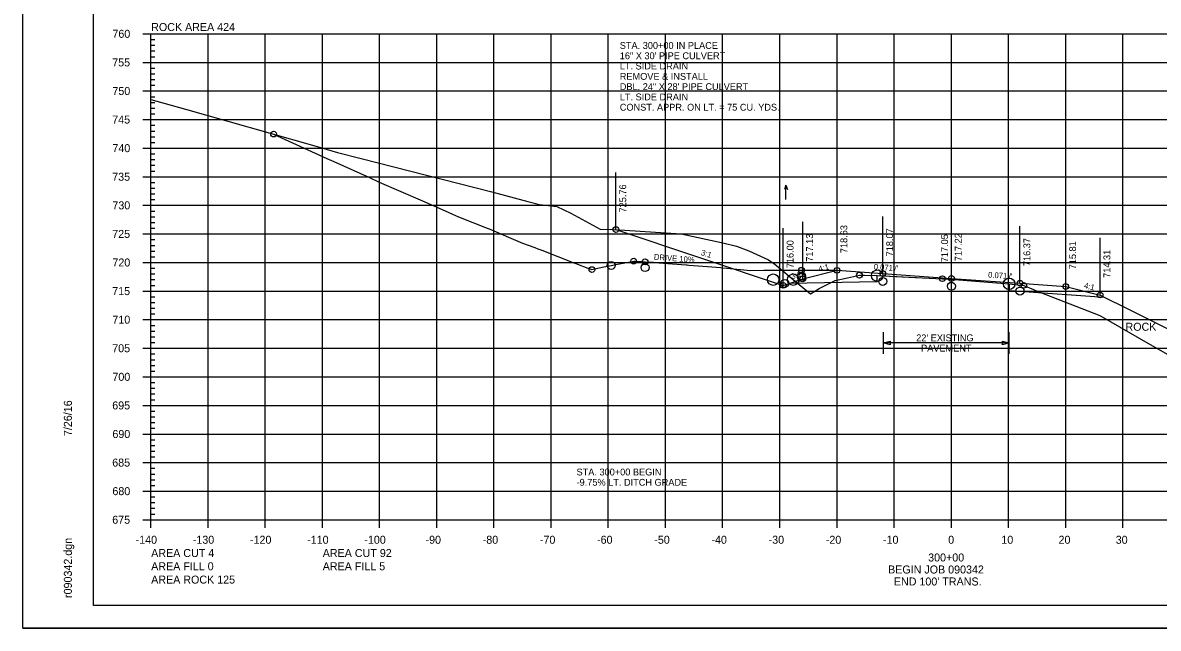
# Model space of a CAD drawing. Extents: x 1370515 to 1370849, y 383299 to 386073.
# Drawn here: x 1370515.4 to 1370714, y 383512.8 to 383618.7 of the extents above; entities that cross this region are included whole.
import ezdxf

# ---------------------------------------------------------------- set-up
doc = ezdxf.new("R2010")
doc.units = 0
for name, color, linetype in [('R_Alt Surface', 7, 'Continuous'), ('R_Axis', 7, 'Continuous'), ('R_Axis Annot', 7, 'Continuous'), ('R_Border', 7, 'Continuous'), ('R_Drive', 7, 'Continuous'), ('R_Exist Surface', 7, 'Continuous'), ('R_Fin Surface', 7, 'Continuous'), ('R_Grid', 7, 'Continuous'), ('R_No Plot', 7, 'Continuous'), ('R_ROW Annot', 7, 'Continuous'), ('R_Water', 7, 'Continuous'), ('R_Water Annot', 7, 'Continuous'), ('R_Xsect Elev', 7, 'Continuous'), ('R_Xsect Slope', 7, 'Continuous')]:
    doc.layers.add(name, color=color, linetype=linetype)

msp = doc.modelspace()

# ---------------------------------------------------------------- linework, layer by layer
at = {"layer": 'R_Alt Surface'}
msp.add_lwpolyline([(1370649.5, 383573.11), (1370664.84, 383573.42), (1370664.84, 383574.45), (1370676.22, 383573.92), (1370679.11, 383573.7), (1370687.9, 383573.01), (1370687.9, 383571.88), (1370689.8, 383571.75), (1370704.51, 383570.7)], dxfattribs=at)
at = {"layer": 'R_Axis'}
for p, q in [((1370536.4, 383616.75), (1370539.2, 383616.75)), ((1370537.8, 383531.75), (1370537.8, 383616.75)), ((1370537.8, 383615.75), (1370538.5, 383615.75)), ((1370537.8, 383614.75), (1370538.5, 383614.75)), ((1370537.8, 383613.75), (1370538.5, 383613.75)), ((1370536.4, 383611.75), (1370539.2, 383611.75)), ((1370537.8, 383612.75), (1370538.5, 383612.75)), ((1370537.8, 383610.75), (1370538.5, 383610.75)), ((1370537.8, 383609.75), (1370538.5, 383609.75)), ((1370537.8, 383608.75), (1370538.5, 383608.75)), ((1370537.8, 383607.75), (1370538.5, 383607.75)), ((1370536.4, 383606.75), (1370539.2, 383606.75)), ((1370537.8, 383605.75), (1370538.5, 383605.75)), ((1370537.8, 383604.75), (1370538.5, 383604.75)), ((1370537.8, 383603.75), (1370538.5, 383603.75)), ((1370537.8, 383602.75), (1370538.5, 383602.75)), ((1370536.4, 383601.75), (1370539.2, 383601.75)), ((1370537.8, 383600.75), (1370538.5, 383600.75)), ((1370537.8, 383599.75), (1370538.5, 383599.75)), ((1370537.8, 383598.75), (1370538.5, 383598.75)), ((1370536.4, 383596.75), (1370539.2, 383596.75)), ((1370537.8, 383597.75), (1370538.5, 383597.75)), ((1370537.8, 383595.75), (1370538.5, 383595.75)), ((1370537.8, 383594.75), (1370538.5, 383594.75)), ((1370537.8, 383593.75), (1370538.5, 383593.75)), ((1370537.8, 383592.75), (1370538.5, 383592.75)), ((1370536.4, 383591.75), (1370539.2, 383591.75)), ((1370537.8, 383590.75), (1370538.5, 383590.75)), ((1370537.8, 383589.75), (1370538.5, 383589.75)), ((1370537.8, 383588.75), (1370538.5, 383588.75)), ((1370536.4, 383586.75), (1370539.2, 383586.75)), ((1370537.8, 383587.75), (1370538.5, 383587.75)), ((1370537.8, 383585.75), (1370538.5, 383585.75)), ((1370537.8, 383584.75), (1370538.5, 383584.75)), ((1370537.8, 383583.75), (1370538.5, 383583.75)), ((1370537.8, 383582.75), (1370538.5, 383582.75)), ((1370536.4, 383581.75), (1370539.2, 383581.75)), ((1370537.8, 383580.75), (1370538.5, 383580.75)), ((1370537.8, 383579.75), (1370538.5, 383579.75)), ((1370537.8, 383578.75), (1370538.5, 383578.75)), ((1370536.4, 383576.75), (1370539.2, 383576.75)), ((1370537.8, 383577.75), (1370538.5, 383577.75)), ((1370537.8, 383575.75), (1370538.5, 383575.75)), ((1370537.8, 383574.75), (1370538.5, 383574.75)), ((1370537.8, 383573.75), (1370538.5, 383573.75)), ((1370537.8, 383572.75), (1370538.5, 383572.75)), ((1370536.4, 383571.75), (1370539.2, 383571.75)), ((1370537.8, 383570.75), (1370538.5, 383570.75)), ((1370537.8, 383569.75), (1370538.5, 383569.75)), ((1370537.8, 383568.75), (1370538.5, 383568.75)), ((1370536.4, 383566.75), (1370539.2, 383566.75)), ((1370537.8, 383567.75), (1370538.5, 383567.75)), ((1370537.8, 383565.75), (1370538.5, 383565.75)), ((1370537.8, 383564.75), (1370538.5, 383564.75)), ((1370537.8, 383563.75), (1370538.5, 383563.75)), ((1370537.8, 383562.75), (1370538.5, 383562.75)), ((1370536.4, 383561.75), (1370539.2, 383561.75)), ((1370537.8, 383560.75), (1370538.5, 383560.75)), ((1370537.8, 383559.75), (1370538.5, 383559.75)), ((1370537.8, 383558.75), (1370538.5, 383558.75)), ((1370536.4, 383556.75), (1370539.2, 383556.75)), ((1370537.8, 383557.75), (1370538.5, 383557.75)), ((1370537.8, 383555.75), (1370538.5, 383555.75)), ((1370537.8, 383554.75), (1370538.5, 383554.75)), ((1370537.8, 383553.75), (1370538.5, 383553.75)), ((1370537.8, 383552.75), (1370538.5, 383552.75)), ((1370536.4, 383551.75), (1370539.2, 383551.75)), ((1370537.8, 383550.75), (1370538.5, 383550.75)), ((1370537.8, 383549.75), (1370538.5, 383549.75)), ((1370537.8, 383548.75), (1370538.5, 383548.75)), ((1370536.4, 383546.75), (1370539.2, 383546.75)), ((1370537.8, 383547.75), (1370538.5, 383547.75)), ((1370537.8, 383545.75), (1370538.5, 383545.75)), ((1370537.8, 383544.75), (1370538.5, 383544.75)), ((1370537.8, 383543.75), (1370538.5, 383543.75)), ((1370537.8, 383542.75), (1370538.5, 383542.75)), ((1370536.4, 383541.75), (1370539.2, 383541.75)), ((1370537.8, 383540.75), (1370538.5, 383540.75)), ((1370537.8, 383539.75), (1370538.5, 383539.75)), ((1370537.8, 383538.75), (1370538.5, 383538.75)), ((1370536.4, 383536.75), (1370539.2, 383536.75)), ((1370537.8, 383537.75), (1370538.5, 383537.75)), ((1370537.8, 383535.75), (1370538.5, 383535.75)), ((1370537.8, 383534.75), (1370538.5, 383534.75)), ((1370537.8, 383533.75), (1370538.5, 383533.75)), ((1370537.8, 383530.35), (1370537.8, 383533.15)), ((1370537.8, 383532.75), (1370538.5, 383532.75)), ((1370547.8, 383530.35), (1370547.8, 383533.15)), ((1370557.8, 383530.35), (1370557.8, 383533.15)), ((1370567.8, 383530.35), (1370567.8, 383533.15)), ((1370577.8, 383530.35), (1370577.8, 383533.15)), ((1370587.8, 383530.35), (1370587.8, 383533.15)), ((1370597.8, 383530.35), (1370597.8, 383533.15)), ((1370607.8, 383530.35), (1370607.8, 383533.15)), ((1370617.8, 383530.35), (1370617.8, 383533.15)), ((1370627.8, 383530.35), (1370627.8, 383533.15)), ((1370637.8, 383530.35), (1370637.8, 383533.15)), ((1370647.8, 383530.35), (1370647.8, 383533.15)), ((1370657.8, 383530.35), (1370657.8, 383533.15)), ((1370667.8, 383530.35), (1370667.8, 383533.15)), ((1370677.8, 383530.35), (1370677.8, 383533.15)), ((1370687.8, 383530.35), (1370687.8, 383533.15)), ((1370697.8, 383530.35), (1370697.8, 383533.15)), ((1370707.8, 383530.35), (1370707.8, 383533.15)), ((1370536.4, 383531.75), (1370539.2, 383531.75)), ((1370537.8, 383531.75), (1370817.8, 383531.75))]:
    msp.add_line(p, q, dxfattribs=at)
at = {"layer": 'R_Border'}
for p, q in [((1370527.8, 383516.75), (1370527.8, 383722.21)), ((1370527.8, 383516.75), (1370527.8, 383516.75)), ((1370843.98, 383516.75), (1370527.8, 383516.75))]:
    msp.add_line(p, q, dxfattribs=at)
at = {"layer": 'R_Exist Surface'}
msp.add_lwpolyline([(1370537.8, 383605.24), (1370543.89, 383603.6), (1370566.09, 383597.27), (1370570.45, 383596.02), (1370574.61, 383594.96), (1370597.42, 383589.12), (1370603.73, 383587.41), (1370605.75, 383586.87), (1370608.78, 383586.56), (1370611.23, 383585.4), (1370616.38, 383582.59), (1370618.56, 383582.53), (1370618.7, 383582.52), (1370619.4, 383582.49), (1370620.68, 383582.41), (1370630.55, 383581.76), (1370637.82, 383580.21), (1370640.22, 383579.6), (1370642.4, 383578.79), (1370645.8, 383577.22), (1370646.9, 383576.48), (1370650.84, 383573.21), (1370653.16, 383571.27), (1370654.69, 383572.19), (1370657.47, 383573.63), (1370659.65, 383574.08), (1370661.71, 383574.53), (1370662.62, 383574.51), (1370664.84, 383574.45), (1370668.02, 383574.31), (1370676.22, 383573.92), (1370679.11, 383573.7), (1370687.9, 383573.01), (1370688.42, 383572.95), (1370690.46, 383572.75), (1370692.19, 383572.01), (1370692.38, 383571.91), (1370694.33, 383571.14), (1370703.74, 383567.48), (1370712.58, 383562.42), (1370718.74, 383558.93)], dxfattribs=at)
at = {"layer": 'R_Fin Surface'}
for points in [[(1370559.27, 383599.21), (1370568.59, 383594.96), (1370569.78, 383594.4), (1370576.04, 383591.61), (1370577.73, 383590.82), (1370585.33, 383587.55), (1370589.29, 383585.76), (1370590.56, 383585.23), (1370591.63, 383584.76), (1370596.6, 383582.78), (1370596.96, 383582.64), (1370602.8, 383580.15), (1370604.96, 383579.36), (1370605.48, 383579.14), (1370606.16, 383578.91), (1370611.76, 383576.68), (1370612.13, 383576.56), (1370614.5, 383575.67), (1370614.55, 383575.65), (1370614.94, 383575.51), (1370616.73, 383575.91), (1370618.3, 383576.24), (1370619.14, 383576.42), (1370622.24, 383577), (1370622.65, 383576.98), (1370623.54, 383576.92), (1370623.91, 383576.89), (1370624.23, 383576.87), (1370625.64, 383576.78), (1370625.83, 383576.76), (1370626.64, 383576.7), (1370631.42, 383576.35), (1370631.61, 383576.33), (1370631.87, 383576.31), (1370635.17, 383576.03), (1370637.44, 383575.85), (1370637.76, 383575.82), (1370638.52, 383575.75), (1370642.11, 383575.42), (1370642.71, 383575.37), (1370644.99, 383575.38), (1370645.16, 383575.38), (1370645.33, 383575.38), (1370647.79, 383575.38), (1370647.88, 383575.38), (1370651.58, 383575.39), (1370652.8, 383575.39), (1370657.8, 383575.39)], [(1370619.13, 383582.5), (1370648.4, 383572.75), (1370651.8, 383573.88), (1370657.8, 383575.38), (1370665.8, 383574.82), (1370677.8, 383573.97), (1370689.8, 383573.12), (1370697.8, 383572.56), (1370703.8, 383571.06), (1370709.13, 383568.4), (1370737.41, 383554.26)]]:
    msp.add_lwpolyline(points, dxfattribs=at)
at = {"layer": 'R_Grid'}
for p, q in [((1370537.8, 383616.75), (1370817.8, 383616.75)), ((1370537.8, 383531.75), (1370537.8, 383616.75)), ((1370547.8, 383531.75), (1370547.8, 383616.75)), ((1370557.8, 383531.75), (1370557.8, 383616.75)), ((1370567.8, 383531.75), (1370567.8, 383616.75)), ((1370577.8, 383531.75), (1370577.8, 383616.75)), ((1370587.8, 383531.75), (1370587.8, 383616.75)), ((1370597.8, 383531.75), (1370597.8, 383616.75)), ((1370607.8, 383531.75), (1370607.8, 383616.75)), ((1370617.8, 383531.75), (1370617.8, 383616.75)), ((1370627.8, 383531.75), (1370627.8, 383616.75)), ((1370637.8, 383531.75), (1370637.8, 383616.75)), ((1370647.8, 383531.75), (1370647.8, 383616.75)), ((1370657.8, 383531.75), (1370657.8, 383616.75)), ((1370667.8, 383531.75), (1370667.8, 383616.75)), ((1370677.8, 383531.75), (1370677.8, 383616.75)), ((1370687.8, 383531.75), (1370687.8, 383616.75)), ((1370697.8, 383531.75), (1370697.8, 383616.75)), ((1370707.8, 383531.75), (1370707.8, 383616.75)), ((1370537.8, 383611.75), (1370817.8, 383611.75)), ((1370537.8, 383606.75), (1370817.8, 383606.75)), ((1370537.8, 383601.75), (1370817.8, 383601.75)), ((1370537.8, 383596.75), (1370817.8, 383596.75)), ((1370537.8, 383591.75), (1370817.8, 383591.75)), ((1370537.8, 383586.75), (1370817.8, 383586.75)), ((1370537.8, 383581.75), (1370817.8, 383581.75)), ((1370537.8, 383576.75), (1370817.8, 383576.75)), ((1370537.8, 383571.75), (1370817.8, 383571.75)), ((1370537.8, 383566.75), (1370817.8, 383566.75)), ((1370537.8, 383561.75), (1370817.8, 383561.75)), ((1370537.8, 383556.75), (1370817.8, 383556.75)), ((1370537.8, 383551.75), (1370817.8, 383551.75)), ((1370537.8, 383546.75), (1370817.8, 383546.75)), ((1370537.8, 383541.75), (1370817.8, 383541.75)), ((1370537.8, 383536.75), (1370817.8, 383536.75)), ((1370537.8, 383531.75), (1370817.8, 383531.75))]:
    msp.add_line(p, q, dxfattribs=at)
at = {"layer": 'R_No Plot'}
msp.add_line((1370515.4, 383512.77), (1370848.73, 383512.77), dxfattribs=at)
for points in [[(1370515.39, 383726.1), (1370848.73, 383726.1), (1370848.73, 383512.76), (1370515.39, 383512.76)], [(1370761.72, 383722.21), (1370761.72, 383712.33), (1370797.45, 383712.33), (1370797.45, 383709.41), (1370820.65, 383709.41), (1370820.65, 383686.19), (1370843.98, 383686.19), (1370843.98, 383516.75), (1370527.8, 383516.75), (1370527.8, 383722.21)]]:
    msp.add_lwpolyline(points, close=True, dxfattribs=at)
for centre, radius in [((1370559.27, 383599.21), 0.5), ((1370619.13, 383582.5), 0.5), ((1370614.94, 383575.51), 0.5), ((1370618.3, 383576.24), 0.7), ((1370622.24, 383577), 0.5), ((1370624.23, 383575.87), 0.7), ((1370624.23, 383576.87), 0.5), ((1370651.58, 383574.39), 0.7), ((1370651.58, 383574.14), 0.7), ((1370651.58, 383575.39), 0.5), ((1370651.8, 383573.88), 0.5), ((1370651.8, 383573.88), 0.5), ((1370657.8, 383575.38), 0.5), ((1370661.71, 383574.53), 0.5), ((1370664.84, 383574.45), 1), ((1370665.8, 383573.44), 0.7), ((1370665.8, 383574.82), 0.5), ((1370676.22, 383573.92), 0.5), ((1370677.8, 383573.97), 0.5), ((1370687.9, 383573.01), 1), ((1370648.4, 383572.75), 0.5), ((1370648.66, 383573.1), 0.7), ((1370677.8, 383572.6), 0.7), ((1370677.8, 383572.6), 0.7), ((1370689.8, 383571.75), 0.7), ((1370689.8, 383573.12), 0.5), ((1370690.46, 383572.75), 0.5), ((1370697.8, 383572.56), 0.5), ((1370703.8, 383571.06), 0.5), ((1370703.8, 383571.06), 0.5)]:
    msp.add_circle(centre, radius, dxfattribs=at)
at = {"layer": 'R_ROW Annot'}
for p, q in [((1370665.92, 383560.79), (1370665.92, 383564.55)), ((1370687.92, 383560.79), (1370687.92, 383564.55)), ((1370687.92, 383562.67), (1370665.92, 383562.67))]:
    msp.add_line(p, q, dxfattribs=at)
for points in [[(1370667.12, 383562.37), (1370665.92, 383562.67), (1370667.12, 383562.97)], [(1370686.72, 383562.97), (1370687.92, 383562.67), (1370686.72, 383562.37)]]:
    msp.add_lwpolyline(points, close=True, dxfattribs=at)
at = {"layer": 'R_Water'}
for centre in [(1370646.65, 383573.75), (1370650.15, 383573.75)]:
    msp.add_circle(centre, 1, dxfattribs=at)
at = {"layer": 'R_Water Annot'}
for p, q in [((1370648.87, 383590.29), (1370648.59, 383589.52)), ((1370648.87, 383587.78), (1370648.87, 383590.29)), ((1370648.87, 383590.29), (1370649.15, 383589.52))]:
    msp.add_line(p, q, dxfattribs=at)
at = {"layer": 'R_Xsect Elev'}
for p, q in [((1370619.13, 383582.5), (1370619.13, 383592.5)), ((1370657.8, 383575.38), (1370657.8, 383585.38)), ((1370665.8, 383574.82), (1370665.8, 383584.82)), ((1370677.8, 383573.97), (1370677.8, 383583.97)), ((1370648.4, 383572.75), (1370648.4, 383582.75)), ((1370651.8, 383573.88), (1370651.8, 383583.88)), ((1370677.82, 383573.79), (1370677.82, 383583.79)), ((1370689.8, 383573.12), (1370689.8, 383583.12)), ((1370697.8, 383572.56), (1370697.8, 383582.56)), ((1370703.8, 383571.06), (1370703.8, 383581.06))]:
    msp.add_line(p, q, dxfattribs=at)

# ---------------------------------------------------------------- texts
at = {"layer": 'R_Axis'}
msp.add_text('-', height=0.0001, dxfattribs=at).set_placement((1370537.8, 383531.75))
at = {"layer": 'R_Axis Annot'}
for s, p in [('ROCK AREA 424', (1370537.86, 383617.24)), ('760', (1370531.08, 383616.05)), ('755', (1370531.05, 383611.05)), ('750', (1370531.08, 383606.05)), ('745', (1370531.05, 383601.05)), ('740', (1370531.08, 383596.05)), ('735', (1370531.05, 383591.05)), ('730', (1370531.08, 383586.05)), ('725', (1370531.05, 383581.05)), ('720', (1370531.08, 383576.05)), ('715', (1370531.05, 383571.05)), ('710', (1370531.08, 383566.05)), ('ROCK', (1370708.25, 383564.81)), ('705', (1370531.05, 383561.05)), ('700', (1370531.08, 383556.05)), ('695', (1370531.05, 383551.05)), ('690', (1370531.08, 383546.05)), ('685', (1370531.05, 383541.05)), ('680', (1370531.08, 383536.05)), ('675', (1370531.05, 383531.05)), ('-140', (1370535.14, 383527.55)), ('-130', (1370545.14, 383527.55)), ('-120', (1370555.14, 383527.55)), ('-110', (1370565.14, 383527.55)), ('-100', (1370575.14, 383527.55)), ('-90', (1370585.84, 383527.55)), ('-80', (1370595.84, 383527.55)), ('-70', (1370605.84, 383527.55)), ('-60', (1370615.84, 383527.55)), ('-50', (1370625.84, 383527.55)), ('-40', (1370635.84, 383527.55)), ('-30', (1370645.84, 383527.55)), ('-20', (1370655.84, 383527.55)), ('-10', (1370665.84, 383527.55)), ('0', (1370677.24, 383527.55)), ('10', (1370686.54, 383527.55)), ('20', (1370696.54, 383527.55)), ('30', (1370706.54, 383527.55)), ('AREA CUT 4', (1370537.86, 383525.23)), ('AREA CUT 92', (1370567.86, 383525.23)), ('300+00', (1370673.74, 383524.45)), ('AREA FILL 0', (1370537.86, 383522.91)), ('AREA FILL 5', (1370567.86, 383522.91)), ('BEGIN JOB 090342', (1370666.73, 383522.35)), ('AREA ROCK 125', (1370537.86, 383520.58)), ("END 100' TRANS.", (1370667.74, 383520.25))]:
    msp.add_text(s, height=1.4, dxfattribs=at).set_placement(p)
at = {"layer": 'R_Border'}
for s, p in [('7/26/16', (1370523.99, 383546.39)), ('r090342.dgn', (1370523.99, 383518.07))]:
    msp.add_text(s, height=1.4, rotation=90, dxfattribs=at).set_placement(p)
at = {"layer": 'R_Drive'}
for s, p in [('STA. 300+00 IN PLACE', (1370619.81, 383614.11)), ('16" X 30\' PIPE CULVERT', (1370619.81, 383612.31)), ('LT. SIDE DRAIN ', (1370619.81, 383610.51)), ('REMOVE & INSTALL', (1370619.81, 383608.71)), ('DBL. 24" X 28\' PIPE CULVERT', (1370619.81, 383606.91)), ('LT. SIDE DRAIN', (1370619.81, 383605.11)), ('CONST. APPR. ON LT. = 75 CU. YDS.', (1370619.81, 383603.31)), ('STA. 300+00 BEGIN', (1370612.25, 383539.5)), ('-9.75% LT. DITCH GRADE', (1370612.25, 383537.7))]:
    msp.add_text(s, height=1.2, dxfattribs=at).set_placement(p)
msp.add_text('DRIVE 10%', height=1, rotation=355.4577, dxfattribs=at).set_placement((1370625.74, 383577.26))
at = {"layer": 'R_No Plot'}
for p in [(1370543.85, 383603.55), (1370570.41, 383595.97), (1370597.38, 383589.07), (1370608.74, 383586.51), (1370616.33, 383582.54), (1370618.66, 383582.47), (1370630.51, 383581.71), (1370640.17, 383579.55), (1370646.85, 383576.43), (1370657.42, 383573.58), (1370653.12, 383571.22), (1370692.34, 383571.86), (1370703.7, 383567.43)]:
    msp.add_text('+', height=0.1, dxfattribs=at).set_placement(p)
at = {"layer": 'R_ROW Annot'}
for s, p in [("22' EXISTING", (1370671.65, 383562.97)), ('PAVEMENT', (1370672.5, 383561.17))]:
    msp.add_text(s, height=1.2, dxfattribs=at).set_placement(p)
at = {"layer": 'R_Xsect Elev'}
for s, p in [('725.76', (1370620.93, 383585.5)), ('718.63', (1370659.6, 383578.38)), ('718.07', (1370667.6, 383577.82)), ('716.00', (1370650.2, 383575.75)), ('717.13', (1370653.6, 383576.88)), ('717.05', (1370677.22, 383576.79)), ('717.22', (1370679.6, 383576.97)), ('716.37', (1370691.6, 383576.12)), ('715.81', (1370699.6, 383575.56)), ('714.31', (1370705.6, 383574.06))]:
    msp.add_text(s, height=1.2, rotation=90, dxfattribs=at).set_placement(p)
at = {"layer": 'R_Xsect Slope'}
for s, rotation, p in [('3:1', 341.5651, (1370633.92, 383578.1)), ('4:1', 14.0362, (1370654.68, 383575.12)), ("0.071'/'", 355.9673, (1370664.2, 383575.53)), ('3:1', 18.4349, (1370649.94, 383573.79)), ("0.071'/'", 355.9673, (1370684.2, 383574.12)), ('4:1', 345.9638, (1370700.92, 383572.3))]:
    msp.add_text(s, height=1, rotation=rotation, dxfattribs=at).set_placement(p)

doc.saveas('drawing.dxf')
